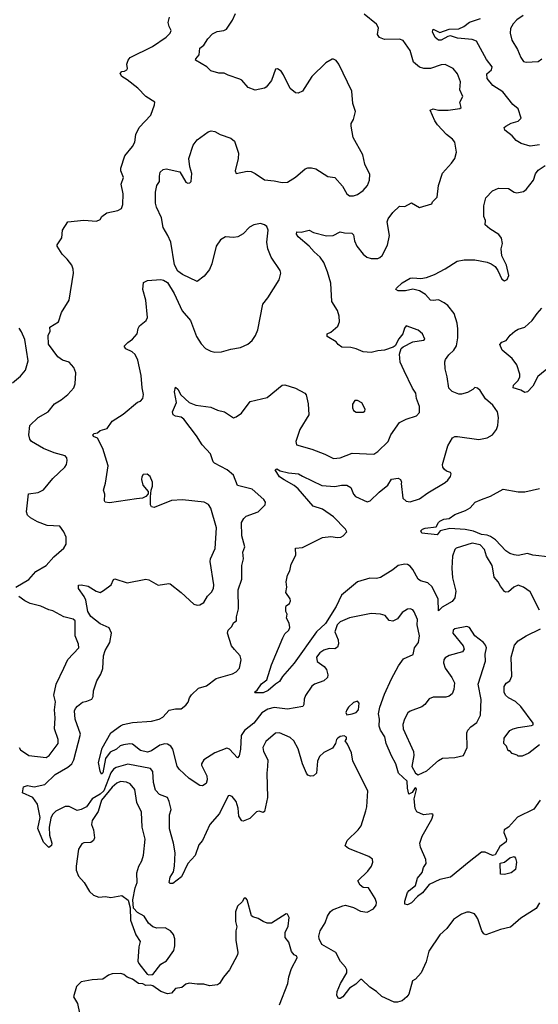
# Model space of a CAD drawing. Extents: x 2133461 to 2293071, y 753526 to 916327.
# Tile 365 of 459: x 2245778 to 2249625, y 843520 to 850826. Entities that reach past the tile are written whole.
import ezdxf

# ---------------------------------------------------------------- set-up
doc = ezdxf.new("R2010")
doc.units = 0

msp = doc.modelspace()

# ---------------------------------------------------------------- linework, layer by layer
at = {"layer": '0CON10XD'}
for points in [[(2246926.7, 844545), (2246930.8, 844645), (2246918.8, 844715), (2246888.3, 844821.7), (2246890, 844925), (2246900.6, 844965), (2246888.1, 845025), (2246874.3, 845054.3), (2246815, 845076.7), (2246785, 845108.6), (2246770, 845165), (2246766.9, 845246.9), (2246748.7, 845268.7), (2246580.9, 845300.9), (2246493.8, 845276.2), (2246475, 845263.8), (2246455, 845237.5), (2246402.5, 845105), (2246375, 845078.2), (2246314.7, 845045), (2246273.5, 844985), (2246235, 844964.6), (2246205, 844959.1), (2246145, 844987.3), (2246115, 844987.1), (2246045.9, 844954.1), (2246021.7, 844928.3), (2246008.2, 844901.8), (2245996.9, 844835), (2245999.2, 844775), (2246015.6, 844715), (2246015, 844697.5), (2245995, 844683.8), (2245955, 844724), (2245913.5, 844825), (2245929.4, 844905), (2245910.6, 845005), (2245875, 845053.3), (2245800, 845090), (2245806.7, 845133.3), (2245835, 845144), (2245885, 845133.8), (2245965, 845152), (2246040, 845225), (2246135, 845278.9), (2246165.3, 845304.7), (2246179.1, 845335), (2246228.5, 845525), (2246188.4, 845635), (2246185, 845696.7), (2246191.5, 845715), (2246207.1, 845732.9), (2246245, 845761.4), (2246275, 845769.2), (2246312.5, 845785), (2246322.5, 845805), (2246326.2, 845845), (2246349.5, 845920.5), (2246379.4, 845970.6), (2246395, 846012.5), (2246398.9, 846105), (2246411.9, 846145), (2246445.6, 846205), (2246459.4, 846275), (2246442.4, 846312.4), (2246374, 846344), (2246305, 846398.6), (2246284.6, 846435), (2246269.8, 846519.8), (2246256.9, 846546.9), (2246213.3, 846605), (2246215, 846630), (2246235, 846632.5), (2246285, 846623.8), (2246345, 846586), (2246375, 846576.7), (2246400.7, 846589.3), (2246457, 846633), (2246475, 846672.5), (2246483.6, 846676.4), (2246575, 846647.1), (2246715, 846674), (2246735, 846670), (2246805, 846631.2), (2246885, 846643.3), (2246895, 846640), (2246975, 846576.2), (2247070.2, 846490.2), (2247095, 846482.9), (2247115, 846484.3), (2247145, 846500.8), (2247171.6, 846548.4), (2247201.9, 846578.1), (2247215.5, 846605), (2247218.3, 846631.7), (2247191.4, 846805), (2247194.4, 846825), (2247227, 846903), (2247237.5, 847055), (2247195, 847202.5), (2247179.3, 847229.3), (2247146.7, 847246.7), (2246985, 847262.5), (2246905, 847258), (2246775, 847206.7), (2246755, 847212.5), (2246747.5, 847225), (2246747.5, 847285), (2246752.5, 847335), (2246763.8, 847365), (2246764, 847395), (2246745, 847436.7), (2246723.9, 847453.9), (2246695, 847450), (2246684.4, 847435), (2246682.2, 847415), (2246692.1, 847372.1), (2246730, 847325), (2246731.7, 847308.3), (2246713, 847287), (2246690, 847275), (2246645, 847270), (2246445, 847242), (2246412.5, 847245), (2246407, 847257), (2246408.8, 847305), (2246400, 847335), (2246414.2, 847385.8), (2246433.3, 847515), (2246395.6, 847645), (2246355, 847720), (2246325, 847733.8), (2246320, 847745), (2246330, 847755), (2246355, 847760), (2246375, 847776.7), (2246427.3, 847792.7), (2246464.1, 847845.9), (2246545, 847898), (2246653.2, 847986.8), (2246675, 847996.2), (2246691.2, 848015), (2246697.1, 848045), (2246685.7, 848095), (2246679.4, 848185), (2246655, 848300), (2246635, 848341.2), (2246611.2, 848361.2), (2246564.4, 848384.4), (2246552.7, 848402.7), (2246579.1, 848430.9), (2246616, 848455), (2246650, 848495), (2246657.5, 848535), (2246667.5, 848555), (2246717.5, 848595), (2246726.7, 848615), (2246713.8, 848745), (2246692.5, 848825), (2246697.5, 848875), (2246725, 848891.2), (2246825, 848897.5), (2246845, 848893.8), (2246873.8, 848875), (2246924.3, 848795), (2246984, 848665), (2247045, 848593.3), (2247090, 848475), (2247125, 848421.2), (2247155.9, 848385.9), (2247195.9, 848365.9), (2247225, 848360), (2247275, 848360.8), (2247345, 848381.9), (2247415, 848394.3), (2247471.2, 848418.8), (2247503.8, 848445), (2247527.9, 848482.1), (2247545.7, 848525), (2247581.4, 848715), (2247618.3, 848761.7), (2247703.8, 848895), (2247716, 848945), (2247710, 848965), (2247644.4, 849065), (2247617.8, 849125), (2247612.5, 849175), (2247622, 849265), (2247610.3, 849290.3), (2247595, 849304), (2247565, 849312.5), (2247515, 849304.3), (2247483.8, 849286.2), (2247435, 849237.5), (2247396.7, 849215), (2247365, 849209.2), (2247305, 849214.2), (2247268.7, 849191.3), (2247234.3, 849145), (2247204, 849015), (2247187, 848973), (2247147.7, 848922.3), (2247095, 848883.3), (2246985, 848936), (2246950.6, 848960.6), (2246925.8, 849005.8), (2246899.2, 849175), (2246878, 849225), (2246842.5, 849285), (2246829.2, 849355), (2246792.5, 849435), (2246786, 849465), (2246786.1, 849546.1), (2246796.2, 849595), (2246816.2, 849625), (2246814.2, 849665), (2246821.2, 849695), (2246843.3, 849715), (2246865, 849720), (2246965, 849696.7), (2247010.5, 849620.5), (2247025, 849613.3), (2247040, 849615), (2247050, 849625), (2247056, 849685), (2247040.8, 849735), (2247033.1, 849795), (2247064, 849895), (2247095.8, 849934.2), (2247175, 849994), (2247199.5, 850000.5), (2247225, 849997.5), (2247265, 849974.2), (2247345, 849948), (2247371.2, 849925), (2247400, 849835), (2247398.8, 849795), (2247376.7, 849705), (2247383.8, 849683.8), (2247465, 849701.2), (2247495, 849698.8), (2247525.8, 849685.8), (2247595, 849636.7), (2247665, 849631.2), (2247725, 849618), (2247765, 849620), (2247825, 849658), (2247895, 849720), (2247915, 849726.7), (2247943.9, 849726.1), (2247975, 849720), (2248065, 849662.5), (2248115, 849653.8), (2248171.7, 849591.7), (2248203.8, 849535), (2248225, 849520), (2248255, 849518.1), (2248285, 849528.1), (2248325, 849558.1), (2248356.9, 849595), (2248373.1, 849635), (2248375, 849677.5), (2248337.5, 849755), (2248323.9, 849823.9), (2248252.7, 849952.7), (2248235.8, 850035), (2248237.5, 850055), (2248254.4, 850085.6), (2248269.2, 850145), (2248248.6, 850205), (2248241.4, 850295), (2248145.5, 850495), (2248125, 850522), (2248105, 850532.5), (2248095, 850532.5), (2248050, 850505), (2247945.7, 850404.3), (2247875, 850296.7), (2247845, 850281.2), (2247823.9, 850283.9), (2247784.2, 850314.2), (2247735, 850417.5), (2247716.7, 850445), (2247691.7, 850461.7), (2247675, 850460), (2247646.7, 850375), (2247607.5, 850325), (2247595, 850317.5), (2247525, 850303.3), (2247473.9, 850323.9), (2247426.4, 850376.4), (2247410, 850385), (2247323.6, 850413.6), (2247295, 850430), (2247255, 850430), (2247196.1, 850446.1), (2247166.7, 850475), (2247083.3, 850525), (2247084, 850535), (2247109.2, 850565), (2247114.3, 850615), (2247145, 850638), (2247172.9, 850685), (2247208.5, 850721.5), (2247242.6, 850737.4), (2247293.3, 850745), (2247312.5, 850755), (2247356.4, 850823.6), (2247378.2, 850871.8)], [(2248490, 846405), (2248455, 846415.8), (2248385, 846420), (2248225, 846388.6), (2248155, 846358.8), (2248134.3, 846335), (2248114.7, 846285), (2248139.5, 846225), (2248141.9, 846195), (2248135, 846168.8), (2248115, 846158.6), (2248075, 846159.1), (2248035, 846148.5), (2248005, 846127.5), (2247979.1, 846095), (2247985, 846062.9), (2248036.2, 846026.2), (2248052.9, 846005), (2248064, 845965), (2248062, 845945), (2248035, 845919.2), (2247965, 845895.7), (2247945, 845880), (2247897.5, 845812.5), (2247888.2, 845785), (2247886.2, 845743.8), (2247879.1, 845730.9), (2247765, 845709.3), (2247665, 845722.1), (2247618.8, 845711.2), (2247575, 845682.5), (2247515.4, 845605), (2247445, 845551.8), (2247421.2, 845515), (2247416.6, 845413.4), (2247406.7, 845363.3), (2247395, 845348.8), (2247335, 845414.4), (2247315, 845420.9), (2247225, 845386.2), (2247144.3, 845335), (2247125.7, 845305), (2247125.7, 845295), (2247166.4, 845216.4), (2247169.3, 845185), (2247160.7, 845159.3), (2247135, 845140.6), (2247115, 845144.2), (2247035, 845196.5), (2246960, 845265), (2246947.4, 845287.4), (2246914.4, 845414.4), (2246899.3, 845435), (2246875, 845449.3), (2246855, 845451.7), (2246816.7, 845443.3), (2246755, 845399.6), (2246725, 845390.4), (2246675, 845404.5), (2246615, 845449.1), (2246595, 845452.7), (2246548.8, 845445), (2246523, 845437), (2246495, 845412.1), (2246449.4, 845390.6), (2246415.8, 845345), (2246395, 845237.5), (2246385, 845228.8), (2246375, 845250), (2246361.8, 845315), (2246389.7, 845420.3), (2246454, 845535), (2246525, 845585.8), (2246545, 845596.3), (2246615, 845612.2), (2246755, 845620), (2246813.3, 845635), (2246839.7, 845650.3), (2246886.4, 845703.6), (2246935, 845712.7), (2246975, 845712.7), (2247011.2, 845738.8), (2247028.6, 845761.4), (2247038, 845795), (2247052.7, 845817.3), (2247105, 845866.7), (2247165, 845883.3), (2247235, 845938), (2247357.2, 845972.8), (2247385, 845986), (2247409.2, 846015), (2247420, 846075), (2247413.3, 846105), (2247372, 846152), (2247349.2, 846179.2), (2247319.4, 846275), (2247324.5, 846295.5), (2247350.3, 846319.7), (2247367.1, 846352.9), (2247387.5, 846365), (2247387.5, 846395), (2247401.9, 846455), (2247399.2, 846595), (2247425.7, 846674.3), (2247427.1, 846775), (2247438, 846825), (2247434.2, 846875), (2247447.1, 846915), (2247426.2, 846995), (2247423.5, 847095), (2247440.6, 847125), (2247458.9, 847141.1), (2247546.2, 847173.8), (2247600, 847225), (2247602, 847245), (2247588, 847265), (2247502, 847342), (2247395, 847369.2), (2247365.3, 847445.3), (2247318, 847485), (2247224.3, 847535), (2247214.5, 847545), (2247194.6, 847604.6), (2247130.8, 847670.9), (2247089.1, 847739.1), (2246995, 847860.6), (2246975, 847877.8), (2246934, 847884), (2246915.7, 847895), (2246912, 847915), (2246941.2, 847985), (2246926.9, 848065), (2246935, 848100), (2246950, 848085), (2246973.3, 848043.3), (2247034.2, 847985), (2247085, 847966.1), (2247195, 847950.6), (2247245, 847929.4), (2247297.4, 847917.4), (2247365, 847872), (2247385, 847878), (2247423.2, 847906.8), (2247487, 847993), (2247615, 848022.9), (2247725, 848114.2), (2247745, 848115.8), (2247825, 848092.5), (2247893.3, 848055), (2247902.7, 848042.7), (2247917.5, 847975), (2247922, 847895), (2247856.7, 847785), (2247825.9, 847695.9), (2247831.1, 847671.1), (2247945, 847639.4), (2248042.4, 847602.4), (2248105, 847570.8), (2248156.1, 847573.9), (2248245, 847610), (2248405, 847602.9), (2248435, 847620.8), (2248511.4, 847695), (2248530.6, 847745), (2248595, 847838), (2248645, 847862.5), (2248722.7, 847887.3), (2248745, 847912.5), (2248744.2, 847955), (2248722.5, 848015), (2248716, 848055), (2248691.7, 848091.7), (2248630.7, 848219.3), (2248601.2, 848285), (2248596.7, 848345), (2248607.5, 848385), (2248621.7, 848398.3), (2248695, 848436.2), (2248773, 848447), (2248782.5, 848455), (2248765.6, 848495.6), (2248735, 848521.2), (2248645, 848553.3), (2248632.7, 848537.3), (2248620, 848495), (2248591.2, 848458.8), (2248563, 848407), (2248547.5, 848395), (2248485, 848374.3), (2248435, 848369.4), (2248385, 848355.6), (2248325, 848361.9), (2248275, 848384.4), (2248235, 848394.4), (2248167, 848397), (2248140, 848415), (2248125, 848436.7), (2248060, 848475), (2248060, 848495), (2248085, 848507.5), (2248137, 848553), (2248150.8, 848585), (2248148.6, 848625), (2248135, 848667.5), (2248093.3, 848735), (2248085, 848870), (2248062, 848955), (2248034.3, 849024.3), (2248007.5, 849065), (2247962.7, 849102.7), (2247925, 849145.8), (2247843.3, 849215), (2247832, 849235), (2247835, 849252.5), (2247865, 849250), (2247925, 849264.3), (2247956.6, 849246.6), (2248055, 849222.2), (2248102.5, 849225), (2248155, 849250.8), (2248186.4, 849243.6), (2248243, 849243), (2248255, 849230), (2248262.9, 849185), (2248278.1, 849145), (2248326.2, 849085), (2248353.3, 849065), (2248385, 849054), (2248435, 849053.8), (2248449.7, 849060.3), (2248465.8, 849075), (2248507.2, 849152.8), (2248522.5, 849225), (2248503.1, 849325), (2248512.4, 849347.6), (2248546.7, 849395), (2248595, 849442.5), (2248635, 849440), (2248685, 849467.5), (2248745, 849432.5), (2248835, 849460), (2248840, 849475), (2248875, 849510), (2248886, 849595), (2248915, 849688), (2248981.7, 849761.7), (2249006.2, 849795), (2249017.7, 849842.3), (2249005, 849917.5), (2248989.7, 849939.7), (2248944, 849975), (2248877.1, 850045), (2248857.1, 850075), (2248822.5, 850155), (2248845, 850163.8), (2248885, 850154.3), (2248955.8, 850154.2), (2249043.3, 850166.7), (2249052.5, 850175), (2249043.8, 850215), (2249066, 850255), (2249042.5, 850305), (2249047.9, 850365), (2249026.7, 850425), (2248992.6, 850462.6), (2248935, 850492.5), (2248905, 850490), (2248825, 850464.4), (2248775, 850464.3), (2248745, 850474.3), (2248700.3, 850510.3), (2248675, 850596.2), (2248622.4, 850672.4), (2248595, 850682.2), (2248485, 850677.8), (2248446, 850695), (2248432, 850715), (2248439.2, 850765), (2248425, 850793.3), (2248334.1, 850865.9)], [(2249513.3, 850856.7), (2249465.8, 850824.2), (2249439.5, 850795), (2249419.3, 850760.7), (2249415.3, 850725), (2249428.4, 850675), (2249472, 850605), (2249495, 850544.4), (2249515, 850516.5), (2249535, 850510.8), (2249625, 850515.7), (2249651.4, 850535)], [(2245750, 846615), (2245845, 846672.9), (2245897.6, 846732.4), (2245973.3, 846775), (2246030.7, 846839.3), (2246104.4, 846905), (2246122.2, 846935), (2246123.1, 846985), (2246106.4, 847026.4), (2246075, 847068.8), (2245982, 847072), (2245910.5, 847100.5), (2245859.4, 847129.4), (2245835, 847150), (2245828, 847175), (2245843.3, 847306.7), (2245915, 847318), (2245955, 847338), (2246025, 847421.4), (2246114, 847505), (2246125.8, 847525), (2246131.2, 847555), (2246126.7, 847575), (2246115, 847588.8), (2246035, 847611.4), (2245953.8, 847643.8), (2245866.7, 847695), (2245854.1, 847714.1), (2245846.7, 847745), (2245853.8, 847815), (2245915, 847873.8), (2245988.8, 847915), (2246035.6, 847974.4), (2246085, 848004.3), (2246135, 848045.7), (2246180, 848095), (2246190.6, 848125), (2246194.4, 848205), (2246179.4, 848245), (2246145, 848285.8), (2246095, 848300), (2246060, 848325), (2245992.3, 848417.7), (2245988.3, 848481.7), (2246003.3, 848515), (2246002, 848545), (2246066.7, 848585), (2246087.8, 848652.2), (2246144, 848745), (2246177.5, 848945), (2246175.8, 848975), (2246165, 849003.3), (2246129.5, 849049.5), (2246092.5, 849085), (2246056.7, 849145), (2246056.7, 849155), (2246091.7, 849208.3), (2246096.7, 849265), (2246135, 849326.7), (2246255, 849338.8), (2246348.3, 849331.7), (2246375, 849342.5), (2246387.5, 849365), (2246425, 849393.3), (2246505, 849410), (2246533.9, 849426.1), (2246544, 849455), (2246545.6, 849535), (2246531.9, 849605), (2246546.9, 849655), (2246527.8, 849705), (2246527.5, 849725), (2246559.2, 849815), (2246613.9, 849886.1), (2246633.2, 849916.8), (2246640.6, 849975), (2246664.5, 850025.5), (2246751.4, 850118.6), (2246779.2, 850195), (2246780, 850215), (2246713.3, 850255), (2246655, 850318), (2246575, 850380), (2246535, 850403.3), (2246523.6, 850426.4), (2246535, 850442.5), (2246556.4, 850443.6), (2246572.5, 850455), (2246576.7, 850465), (2246572.5, 850495), (2246582.5, 850525), (2246597.5, 850545), (2246762.3, 850627.7), (2246865, 850696.7), (2246893.3, 850725), (2246901.2, 850745), (2246885.9, 850775.9), (2246880, 850805), (2246888.8, 850845)], [(2249635, 849897.5), (2249565, 849888.6), (2249497.9, 849907.9), (2249459.7, 849929.7), (2249431.2, 849965), (2249376, 850005), (2249371.2, 850025), (2249383.3, 850035), (2249425, 850057.5), (2249475, 850072), (2249498, 850095), (2249476.7, 850165), (2249435.8, 850195.8), (2249361.2, 850291.2), (2249288.3, 850338.3), (2249245, 850390), (2249244, 850425), (2249278, 850455), (2249281.9, 850475), (2249240, 850530), (2249166.3, 850666.4), (2249135, 850680), (2249025, 850690), (2248975, 850706.1), (2248955, 850702.2), (2248905, 850674), (2248885, 850673.1), (2248859.4, 850695), (2248841.4, 850735), (2248845, 850756.2), (2248895, 850730.6), (2248965, 850756.4), (2249035, 850757.5), (2249073.8, 850776.2), (2249115, 850806.4), (2249197.1, 850835)], [(2249633.5, 846445), (2249565, 846580), (2249515, 846616.2), (2249475, 846631.2), (2249443.8, 846615), (2249405, 846580.8), (2249385, 846578), (2249375, 846584), (2249343.8, 846623.8), (2249328.1, 846655), (2249298.4, 846688.4), (2249288.7, 846751.3), (2249282, 846775), (2249240, 846845), (2249226.9, 846895), (2249195, 846929.6), (2249135, 846942.3), (2249015, 846904.3), (2249005, 846893.8), (2248989.6, 846845), (2248983.1, 846755), (2248987.8, 846685), (2249012.3, 846585), (2249005.5, 846535), (2248985, 846508.6), (2248913, 846467), (2248885, 846440), (2248883.5, 846525), (2248836.8, 846616.8), (2248805, 846646.2), (2248752.1, 846662.1), (2248735, 846673.5), (2248695, 846746.7), (2248675, 846771.1), (2248655, 846784.4), (2248635, 846786.9), (2248585, 846777.1), (2248545, 846744.3), (2248455, 846687.1), (2248425, 846680.6), (2248375, 846681.4), (2248285, 846654), (2248165, 846555.6), (2248125, 846470.6), (2248045.4, 846345), (2247978.7, 846285), (2247815, 846051.5), (2247728.8, 845951.2), (2247705.7, 845915), (2247675, 845896), (2247621.7, 845848.3), (2247585, 845832), (2247525, 845830), (2247520, 845835), (2247538.8, 845851.2), (2247571.1, 845898.9), (2247611.2, 845928.8), (2247645, 846038), (2247729.7, 846239.7), (2247745, 846268), (2247773.8, 846295), (2247781.2, 846315), (2247777.3, 846347.3), (2247756.7, 846385), (2247763.3, 846415), (2247753.3, 846435), (2247752.5, 846465), (2247755, 846477.5), (2247780, 846495), (2247787.5, 846515), (2247785, 846527.5), (2247752.5, 846575), (2247760, 846615), (2247754.1, 846654.1), (2247764.2, 846705), (2247782.5, 846737.5), (2247790.8, 846785), (2247826.8, 846853.2), (2247823.3, 846905), (2247875, 846908.6), (2248025, 846984.3), (2248085, 846990.9), (2248135, 846982.7), (2248160, 846985), (2248178.6, 846995), (2248204.2, 847025), (2248195.8, 847045), (2248105, 847137.8), (2248025, 847193.1), (2247955, 847215.8), (2247845, 847345.5), (2247815, 847368.9), (2247738.8, 847411.2), (2247704.2, 847435), (2247673.3, 847485), (2247685, 847492.5), (2247709.2, 847479.2), (2247773.3, 847463.3), (2247847.2, 847457.2), (2247875, 847437.8), (2248020.2, 847370.2), (2248115, 847362.5), (2248165, 847373.3), (2248205, 847373.1), (2248235.5, 847355.5), (2248254.4, 847305), (2248268.5, 847288.5), (2248355, 847248.2), (2248378.6, 847255), (2248445, 847321.1), (2248508.9, 847371.1), (2248535, 847416.2), (2248585, 847423.3), (2248602.5, 847415), (2248610, 847395), (2248606.7, 847383.3), (2248620, 847275), (2248644.4, 847254.4), (2248675, 847248.6), (2248745, 847271.4), (2248805, 847315.8), (2248935, 847392), (2248955, 847410), (2248975, 847437.5), (2248978, 847455), (2248973.3, 847465), (2248945, 847476), (2248929.3, 847489.3), (2248917.5, 847505), (2248914.3, 847525), (2248955, 847663.3), (2248987.5, 847722.5), (2249005, 847733.8), (2249025, 847734), (2249185, 847710.8), (2249245, 847722.5), (2249285.6, 847744.4), (2249316.2, 847785), (2249325.8, 847814.2), (2249330, 847875), (2249322.5, 847915), (2249288.8, 847965), (2249232.3, 848012.3), (2249195, 848073.3), (2249175, 848092.5), (2249155, 848096.7), (2249138.8, 848081.2), (2249099.8, 848060.2), (2249055, 848046.4), (2249035, 848047.3), (2248986.2, 848066.2), (2248962, 848092), (2248950, 848175), (2248933.5, 848235), (2248932.8, 848287.2), (2248937.8, 848305), (2248961.5, 848338.5), (2248998.9, 848375), (2249018.5, 848405), (2249028.9, 848465), (2249028.6, 848531.4), (2249023.5, 848575), (2249000, 848645), (2248955, 848704), (2248926.2, 848726.2), (2248885, 848748.2), (2248845, 848741.9), (2248825, 848745.6), (2248787.4, 848787.4), (2248744.7, 848814.7), (2248695, 848825.5), (2248640, 848815), (2248584.7, 848814.7), (2248568.6, 848825), (2248572.1, 848835), (2248615, 848874.6), (2248675, 848907.5), (2248695, 848911.1), (2248754.5, 848904.5), (2248795, 848912.9), (2248854.7, 848935.3), (2248933.8, 848976.2), (2249023.3, 849035), (2249075, 849044.2), (2249155, 849042.9), (2249245, 849027.1), (2249275.6, 849015.6), (2249304.3, 848994.3), (2249325.7, 848965.7), (2249355, 848900), (2249375, 848887.5), (2249395, 848897.5), (2249407.7, 848927.7), (2249388, 849005), (2249354.6, 849074.6), (2249348.9, 849125), (2249360, 849165), (2249352.5, 849205), (2249331.7, 849231.7), (2249264.4, 849274.4), (2249231.2, 849305), (2249233.8, 849335), (2249220, 849365), (2249220, 849445), (2249236.4, 849503.6), (2249285, 849556.7), (2249330, 849575), (2249405, 849573.8), (2249445, 849546.2), (2249465, 849540), (2249515, 849552), (2249535, 849566), (2249589.5, 849635), (2249605, 849681.2), (2249625, 849710), (2249675, 849743.8)], [(2249715, 848256), (2249621.5, 848178.5), (2249585, 848105.8), (2249545, 848064.3), (2249525, 848060), (2249495, 848077.5), (2249437.5, 848095), (2249442, 848115), (2249475, 848148), (2249487.8, 848175), (2249487.8, 848195), (2249466.9, 848265), (2249431.7, 848311.7), (2249356.2, 848375), (2249340, 848415), (2249355, 848433.3), (2249387.5, 848445), (2249417.5, 848485), (2249451.2, 848515), (2249475, 848529.4), (2249525.5, 848544.5), (2249578.8, 848595), (2249615.8, 848645), (2249650.8, 848685)], [(2245725, 848131.2), (2245785, 848181.2), (2245822, 848225), (2245841.4, 848295), (2245815, 848452.5), (2245790.3, 848510.3), (2245775, 848536.2)], [(2248325, 847913.8), (2248338.3, 847921.7), (2248340, 847935), (2248315, 847982.5), (2248285, 848001.2), (2248265, 848000), (2248246.4, 847973.6), (2248246.2, 847945), (2248253.3, 847925), (2248275, 847913.8), (2248325, 847913.8)], [(2249715, 846837.3), (2249585, 846851.5), (2249545, 846863.8), (2249475, 846850.9), (2249445, 846854.6), (2249414.7, 846864.7), (2249384.6, 846884.6), (2249307.2, 846967.2), (2249270.3, 846990.3), (2249245, 847000.8), (2249205, 847005.3), (2249145, 847031.6), (2249082.4, 847042.4), (2248970, 847050), (2248897.5, 847032.5), (2248875, 847004.4), (2248760, 847015), (2248753.3, 847033.3), (2248766.7, 847045), (2248785, 847052.5), (2248867.1, 847062.9), (2248884.2, 847095), (2248895.6, 847104.4), (2248925, 847119.2), (2248965, 847125.7), (2249005, 847155.5), (2249085.7, 847184.3), (2249120, 847205), (2249156.7, 847245), (2249204.2, 847265.8), (2249270, 847290), (2249365, 847341.2), (2249475, 847322.5), (2249525, 847322.5), (2249635, 847348)], [(2245773.5, 845425), (2245785, 845408.6), (2245845, 845367.1), (2245975, 845350.6), (2245997.8, 845365), (2246064.2, 845455), (2246062.9, 845485), (2246035.6, 845565), (2246041.9, 845645), (2246036.7, 845705), (2246044.5, 845765), (2246031.1, 845815), (2246048.9, 845895), (2246104.4, 846015), (2246135, 846078), (2246218, 846165), (2246215, 846192.5), (2246190, 846255), (2246188.6, 846365), (2246175, 846376.7), (2246104.3, 846394.3), (2246025, 846440), (2245995, 846446), (2245935, 846474.2), (2245855, 846494.5), (2245815, 846514.5), (2245772.5, 846545)], [(2249640, 845035), (2249592.6, 844967.4), (2249471.5, 844908.5), (2249405, 844835.6), (2249372.5, 844815), (2249370.5, 844795), (2249390, 844745), (2249387.5, 844725), (2249339.1, 844690.9), (2249305, 844630), (2249285, 844623.8), (2249229.8, 844649.8), (2249205, 844648.9), (2249112.2, 844577.8), (2248975, 844464.3), (2248895, 844446.7), (2248815, 844409.4), (2248765, 844348.1), (2248728.9, 844321.1), (2248685, 844271.9), (2248655, 844258.9), (2248635, 844263.3), (2248635.8, 844285), (2248655, 844350), (2248666.2, 844365), (2248715, 844401.2), (2248728.1, 844455), (2248762.8, 844497.2), (2248772.5, 844535), (2248794.5, 844565), (2248790, 844595), (2248751.5, 844685), (2248745.7, 844715), (2248763.5, 844766.5), (2248835.6, 844895), (2248846.1, 844926.1), (2248835, 844933.3), (2248773, 844927), (2248725, 844948.8), (2248712.6, 844972.6), (2248703.8, 845045), (2248722.5, 845115), (2248716.4, 845126.4), (2248710, 845125), (2248689.3, 845090.7), (2248665, 845080), (2248654.2, 845125), (2248653.3, 845175), (2248587.5, 845235), (2248568, 845305), (2248535, 845362.5), (2248497.8, 845455), (2248487.8, 845505), (2248453.5, 845555), (2248444.6, 845585), (2248446.8, 845635), (2248440.7, 845675), (2248450.8, 845725), (2248485, 845822.5), (2248535, 845934), (2248587.8, 846032.2), (2248625, 846082.5), (2248696, 846115), (2248707.1, 846165), (2248736.9, 846205), (2248743, 846253), (2248725.7, 846335), (2248730, 846375), (2248705, 846433.3), (2248695, 846446.2), (2248675, 846453.8), (2248655, 846451.2), (2248615, 846428), (2248579.5, 846380.5), (2248545, 846363.3), (2248517.7, 846367.7), (2248490, 846405)], [(2248735, 845222.5), (2248797.2, 845252.8), (2248885, 845328.1), (2248915, 845346.7), (2249005, 845351.9), (2249070, 845365), (2249097.1, 845425), (2249094, 845535), (2249102, 845555), (2249125, 845580), (2249169.1, 845610.9), (2249196, 845665), (2249200.5, 845780.5), (2249178.9, 845895), (2249234.4, 846065), (2249230.7, 846119.3), (2249240.8, 846165), (2249234, 846185), (2249218.8, 846205), (2249154.6, 846254.6), (2249115, 846316.7), (2249095, 846323.8), (2249005, 846306), (2248993.8, 846295), (2248991.2, 846275), (2249068.7, 846178.7), (2249074, 846155), (2249062.5, 846135), (2248965, 846109.4), (2248935, 846092), (2248924.4, 846075), (2248921.4, 846055), (2248934.2, 846015), (2248984.2, 845945), (2249002.5, 845905), (2248999.4, 845855), (2248985, 845823.8), (2248965, 845807.5), (2248940.3, 845799.7), (2248845, 845798.6), (2248815, 845787.5), (2248784.4, 845745.6), (2248761.7, 845728.3), (2248675, 845694.3), (2248658.3, 845681.7), (2248633, 845637), (2248620, 845595), (2248622.9, 845565), (2248698.6, 845395), (2248701.9, 845365), (2248686.2, 845285), (2248713.9, 845233.9), (2248735, 845222.5)], [(2249633.5, 845445), (2249555, 845384.4), (2249505, 845360), (2249475, 845360), (2249468.3, 845368.3), (2249431.7, 845381.7), (2249415, 845400), (2249401.7, 845401.7), (2249390, 845435), (2249370, 845455), (2249372.5, 845495), (2249415, 845552.2), (2249438, 845565), (2249475, 845573.9), (2249575, 845587.8), (2249586.1, 845593.9), (2249587.2, 845605), (2249495, 845730), (2249456.1, 845766.1), (2249405, 845793.3), (2249382.7, 845812.7), (2249371.5, 845835), (2249372.4, 845877.6), (2249386.9, 845903.1), (2249415, 845920), (2249428.2, 845955), (2249423.8, 846095), (2249448.1, 846185), (2249475, 846217.5), (2249534.7, 846255.3), (2249642.5, 846305)], [(2248205, 845666.7), (2248245, 845674.2), (2248275, 845684.4), (2248292.2, 845705), (2248295.6, 845755), (2248285, 845768.8), (2248255, 845758.6), (2248217.5, 845725), (2248204.4, 845705), (2248198, 845685), (2248205, 845666.7)], [(2249635, 844273.8), (2249609.7, 844230.3), (2249495, 844160), (2249417.9, 844092.1), (2249345, 844076), (2249235, 844036.7), (2249222.3, 844042.3), (2249206.7, 844065), (2249176.7, 844155), (2249164, 844174), (2249150.7, 844190.7), (2249115, 844203.3), (2249095, 844203.3), (2249055, 844188.6), (2248995, 844150), (2248946.5, 844083.5), (2248895, 844035.6), (2248814.2, 843915), (2248794.1, 843835.9), (2248757.1, 843752.9), (2248715, 843707.5), (2248691.2, 843695), (2248664, 843595), (2248650, 843575), (2248615, 843545.8), (2248580, 843535), (2248555, 843535.7), (2248465, 843576.9), (2248425.5, 843615.5), (2248375, 843647.8), (2248315, 843704.4), (2248305, 843703.3), (2248270.9, 843669.1), (2248225, 843638.6), (2248176.2, 843575), (2248155, 843562), (2248142, 843562), (2248130, 843585), (2248131.9, 843615), (2248156.7, 843675), (2248205, 843753.3), (2248205.5, 843775), (2248195.7, 843795), (2248157.6, 843837.6), (2248124, 843904), (2248020, 843965), (2247998.6, 844005), (2247997.1, 844025), (2248007.5, 844065), (2248044.3, 844125), (2248060.8, 844175), (2248080, 844205), (2248099.7, 844220.3), (2248175, 844251.9), (2248195, 844254.4), (2248255, 844238.1), (2248305, 844211.5), (2248355, 844204.5), (2248402, 844228), (2248422.2, 844255), (2248425.6, 844275), (2248414.5, 844304.5), (2248365, 844383.3), (2248325, 844386.2), (2248303.8, 844405), (2248286.7, 844435), (2248361.2, 844508.8), (2248388.8, 844545), (2248398.8, 844575), (2248396.1, 844596.1), (2248367.7, 844617.7), (2248216.4, 844676.4), (2248192.5, 844695), (2248207.5, 844735), (2248290, 844815), (2248310, 844845), (2248346.2, 844956.2), (2248354.4, 844985.6), (2248360, 845105), (2248250, 845325), (2248238.8, 845385), (2248210.7, 845450.7), (2248192.5, 845475), (2248201.7, 845488.3), (2248201.7, 845501.7), (2248185, 845512.5), (2248155, 845507.5), (2248137.5, 845495), (2248127.5, 845485), (2248120, 845455), (2248099.5, 845420.5), (2248035, 845388.8), (2248001.9, 845358.1), (2247986, 845325), (2247978.8, 845235), (2247957.5, 845215), (2247935, 845214), (2247915, 845221.2), (2247905.6, 845235.6), (2247876.9, 845305), (2247844.4, 845415), (2247812.5, 845475), (2247785, 845498.6), (2247705, 845534.2), (2247675, 845532), (2247605, 845470), (2247581.9, 845425), (2247585.6, 845395), (2247618.1, 845335), (2247615.7, 845285), (2247610.5, 845235), (2247616.6, 845053.4), (2247595, 844951.2), (2247585, 844944.2), (2247555, 844954), (2247535, 844948.6), (2247485, 844899.2), (2247435, 844878.8), (2247425, 844881.2), (2247404.6, 844915), (2247399.1, 844975), (2247385, 845026), (2247355, 845061.4), (2247335, 845070), (2247325, 845068), (2247259.6, 844935), (2247189.6, 844855), (2247135, 844736.2), (2247107, 844703), (2247080, 844625), (2247024.5, 844565), (2246978.7, 844465), (2246915, 844417.5), (2246895, 844416.2), (2246886.2, 844425), (2246895, 844463.3), (2246918.2, 844501.8), (2246926.7, 844545)], [(2246735, 843737.5), (2246758.8, 843741.2), (2246765, 843742), (2246825, 843818), (2246867.4, 843842.6), (2246921.2, 843918.8), (2246930, 843955), (2246929.2, 844005), (2246918.1, 844038.1), (2246895.8, 844065.8), (2246856.8, 844086.8), (2246795, 844084.3), (2246765, 844094.2), (2246733.1, 844123.1), (2246700.6, 844175), (2246651.8, 844201.8), (2246623, 844233), (2246618, 844295), (2246635.6, 844384.4), (2246650.6, 844425), (2246647.1, 844495), (2246660.8, 844545), (2246683.8, 844585), (2246696.7, 844626.7), (2246710, 844745), (2246687.8, 844835), (2246681.1, 844945), (2246646.4, 845016.4), (2246632.5, 845115), (2246596.7, 845155), (2246569.4, 845169.4), (2246525, 845173.5), (2246498.5, 845161.5), (2246465, 845131), (2246385.9, 845035), (2246360.2, 844949.8), (2246315.3, 844885), (2246311.8, 844855), (2246326.4, 844815), (2246332, 844755), (2246326.2, 844735), (2246305, 844721.2), (2246255, 844717.5), (2246239.2, 844710.8), (2246215, 844670), (2246196.4, 844545), (2246197.9, 844515), (2246215, 844470.8), (2246256.9, 844425), (2246296.3, 844356.3), (2246325, 844330), (2246365.7, 844314.3), (2246415, 844318.8), (2246455, 844313.3), (2246535, 844326.7), (2246583, 844293), (2246597.5, 844235), (2246599.2, 844145), (2246640, 844035), (2246671.2, 843985), (2246662.3, 843947.7), (2246655, 843840), (2246661.7, 843821.7), (2246723.6, 843743.6), (2246735, 843737.5)], [(2249375, 844484.2), (2249343.8, 844485), (2249341.7, 844568.3), (2249375, 844574), (2249415, 844607.1), (2249446.5, 844616.5), (2249456.9, 844605), (2249462.5, 844575), (2249455, 844521.2), (2249425, 844496.2), (2249375, 844484.2)], [(2247706, 843515), (2247766, 843675), (2247774, 843725), (2247793.8, 843785), (2247837.5, 843865), (2247835, 843877.5), (2247815, 843887.5), (2247795, 843912.5), (2247775, 843980), (2247747.5, 844015), (2247747, 844053), (2247769.3, 844100.7), (2247776.2, 844165), (2247765, 844190), (2247755, 844192.5), (2247645, 844123.3), (2247615, 844123.3), (2247583.8, 844133.8), (2247547.7, 844157.7), (2247508.3, 844168.3), (2247497, 844177), (2247466.7, 844295), (2247455, 844307.5), (2247443.6, 844306.4), (2247429.3, 844280.7), (2247395, 844247.5), (2247380, 844205), (2247378.8, 844135), (2247388, 844095), (2247382, 844065), (2247382, 843995), (2247396.4, 843903.6), (2247394.1, 843885.9), (2247334.3, 843775.7), (2247289.3, 843720.7), (2247261.2, 843675), (2247245.7, 843664.3), (2247185, 843656.2), (2247145, 843670), (2247095, 843668.8), (2247035, 843676.7), (2247011.7, 843668.3), (2246980, 843645), (2246935, 843636.2), (2246905, 843603.3), (2246875, 843596.7), (2246824.3, 843614.3), (2246765, 843656.7), (2246745, 843662.5), (2246715, 843660), (2246691.7, 843671.7), (2246660, 843675), (2246616.1, 843706.1), (2246575, 843722.5), (2246551.7, 843741.7), (2246527.5, 843747.5), (2246465, 843745.6), (2246436.2, 843735), (2246395, 843705.7), (2246315, 843702.5), (2246235, 843686.2), (2246198.3, 843651.7), (2246176, 843575), (2246208, 843525), (2246222.5, 843455)]]:
    msp.add_lwpolyline(points, dxfattribs=at)

doc.saveas('drawing.dxf')
